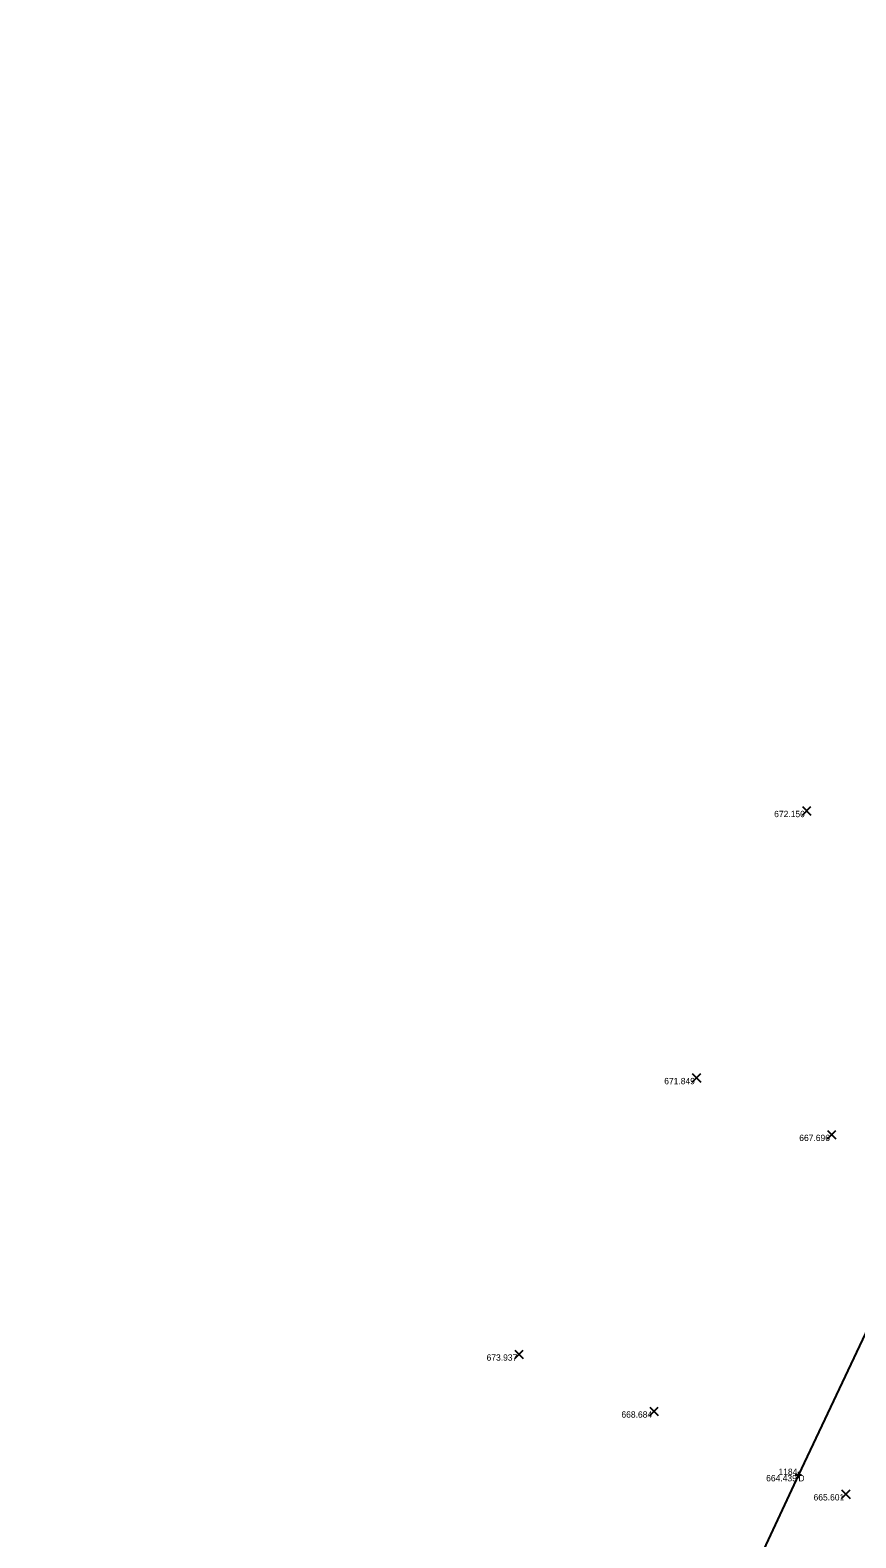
# Model space of a CAD drawing. Extents: x 2197382 to 2204062, y 634117 to 636522.
# Drawn here: x 2202963 to 2203093, y 635874.6 to 636112.2 of the extents above; entities that cross this region are included whole.
import ezdxf

# ---------------------------------------------------------------- set-up
doc = ezdxf.new("R2010")
doc.units = 0
for name, color, linetype in [('_CIVIL_CONSTRUCTION', 7, 'Continuous'), ('DR_X_Ditch', 7, 'Continuous'), ('RW_X_CL_100_Curve_Data', 7, 'Continuous'), ('SH_Border', 7, 'Continuous'), ('SH_Cut_Line', 7, 'Continuous'), ('SH_Data', 7, 'Continuous')]:
    doc.layers.add(name, color=color, linetype=linetype)

msp = doc.modelspace()

# ---------------------------------------------------------------- linework, layer by layer
at = {"layer": '_CIVIL_CONSTRUCTION'}
for p, q in [((2203083.98, 635885.04), (2203083.98, 635884.04)), ((2203083.48, 635884.54), (2203084.48, 635884.54)), ((2203083.98, 635884.54), (2203083.98, 635884.54))]:
    msp.add_line(p, q, dxfattribs=at)
at = {"layer": 'DR_X_Ditch'}
msp.add_lwpolyline([(2203184.1, 636112.24), (2203164.63, 636065.3), (2203144.25, 636021.99), (2203126.27, 635973.65), (2203105.52, 635930.12), (2203083.98, 635884.54), (2203067.89, 635850.01), (2203034.81, 635789.04), (2203015.61, 635755.76), (2202991.81, 635713.71), (2202963.02, 635673.98)], dxfattribs=at)
at = {"layer": 'RW_X_CL_100_Curve_Data'}
for p, q in [((2203084.61, 635988.54), (2203085.94, 635989.88)), ((2203084.61, 635989.88), (2203085.94, 635988.54)), ((2203067.27, 635946.46), (2203068.6, 635947.79)), ((2203067.27, 635947.79), (2203068.6, 635946.46)), ((2203088.55, 635937.5), (2203089.89, 635938.83)), ((2203088.55, 635938.83), (2203089.89, 635937.5)), ((2203039.31, 635902.88), (2203040.64, 635904.22)), ((2203039.31, 635904.22), (2203040.64, 635902.88)), ((2203060.56, 635893.91), (2203061.9, 635895.24)), ((2203060.56, 635895.24), (2203061.9, 635893.91)), ((2203090.77, 635880.85), (2203092.1, 635882.18)), ((2203090.77, 635882.18), (2203092.1, 635880.85))]:
    msp.add_line(p, q, dxfattribs=at)

# ---------------------------------------------------------------- texts
at = {"layer": 'SH_Border'}
msp.add_text('D', height=1, dxfattribs=at).set_placement((2203083.98, 635883.54))
at = {"layer": 'SH_Cut_Line'}
msp.add_text('1184', height=1, dxfattribs=at).set_placement((2203080.84, 635884.54))
at = {"layer": 'SH_Data'}
for s, p in [('672.150', (2203080.16, 635988.21)), ('671.849', (2203062.85, 635946.12)), ('667.696', (2203084.11, 635937.17)), ('673.937', (2203034.88, 635902.55)), ('668.684', (2203056.11, 635893.57)), ('664.439', (2203078.9, 635883.54)), ('665.601', (2203086.36, 635880.52))]:
    msp.add_text(s, height=1, dxfattribs=at).set_placement(p)

doc.saveas('drawing.dxf')
